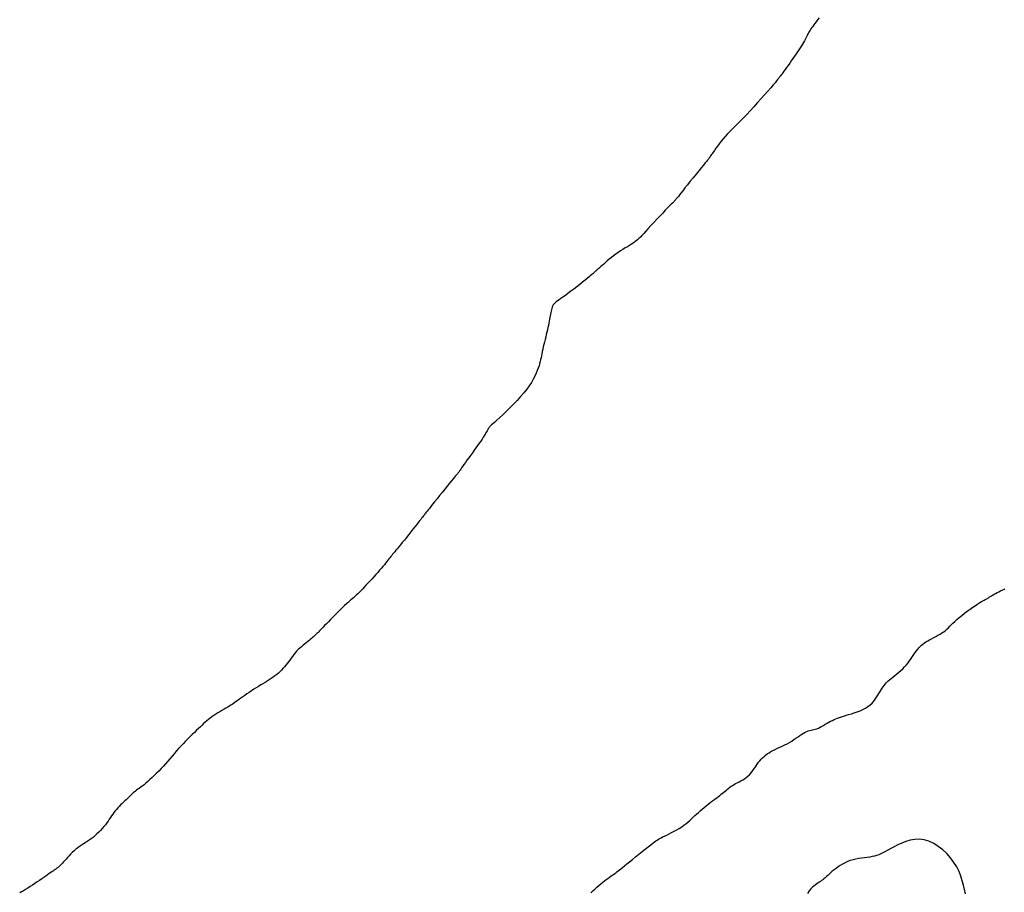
# Model space of a CAD drawing. Header units: millimetres. Extents: x 32690613 to 32693367, y 5343692 to 5344708.
# Tile 515 of 656: x 32692361 to 32692387, y 5344423 to 5344446. Entities that reach past the tile are written whole.
import ezdxf

# ---------------------------------------------------------------- set-up
doc = ezdxf.new("R2010")
doc.units = ezdxf.units.MM
doc.header["$LTSCALE"] = 20
doc.layers.add('02-DGM_HL_493.50', color=112, linetype='Continuous')

msp = doc.modelspace()

# ---------------------------------------------------------------- linework, layer by layer
at = {"layer": '02-DGM_HL_493.50', "elevation": 493.5, "flags": 128}
for points in [[(32692381.697, 5344446.153), (32692381.658, 5344446.101), (32692381.622, 5344446.053), (32692381.588, 5344446.009), (32692381.557, 5344445.969), (32692381.529, 5344445.932), (32692381.503, 5344445.898), (32692381.48, 5344445.866), (32692381.459, 5344445.835), (32692381.44, 5344445.805), (32692381.423, 5344445.776), (32692381.408, 5344445.747), (32692381.394, 5344445.717), (32692381.38, 5344445.686), (32692381.365, 5344445.654), (32692381.349, 5344445.62), (32692381.332, 5344445.584), (32692381.311, 5344445.546), (32692381.287, 5344445.504), (32692381.26, 5344445.46), (32692381.231, 5344445.414), (32692381.198, 5344445.364), (32692381.164, 5344445.312), (32692381.127, 5344445.258), (32692381.088, 5344445.201), (32692381.047, 5344445.142), (32692381.005, 5344445.081), (32692380.962, 5344445.02), (32692380.92, 5344444.958), (32692380.878, 5344444.899), (32692380.839, 5344444.842), (32692380.802, 5344444.79), (32692380.769, 5344444.743), (32692380.74, 5344444.704), (32692380.717, 5344444.672), (32692380.698, 5344444.647), (32692380.683, 5344444.628), (32692380.671, 5344444.614), (32692380.663, 5344444.604), (32692380.656, 5344444.597), (32692380.652, 5344444.592), (32692380.648, 5344444.587), (32692380.645, 5344444.583), (32692380.64, 5344444.576), (32692380.632, 5344444.565), (32692380.619, 5344444.548), (32692380.599, 5344444.523), (32692380.571, 5344444.488), (32692380.533, 5344444.442), (32692380.482, 5344444.382), (32692380.418, 5344444.308), (32692380.343, 5344444.22), (32692380.259, 5344444.124), (32692380.168, 5344444.021), (32692380.073, 5344443.915), (32692379.976, 5344443.808), (32692379.881, 5344443.704), (32692379.788, 5344443.606), (32692379.701, 5344443.516), (32692379.62, 5344443.433), (32692379.543, 5344443.357), (32692379.471, 5344443.286), (32692379.403, 5344443.218), (32692379.339, 5344443.153), (32692379.277, 5344443.089), (32692379.219, 5344443.025), (32692379.163, 5344442.96), (32692379.109, 5344442.894), (32692379.059, 5344442.829), (32692379.013, 5344442.767), (32692378.97, 5344442.708), (32692378.932, 5344442.654), (32692378.899, 5344442.606), (32692378.871, 5344442.565), (32692378.849, 5344442.532), (32692378.831, 5344442.506), (32692378.818, 5344442.487), (32692378.809, 5344442.473), (32692378.802, 5344442.463), (32692378.798, 5344442.457), (32692378.794, 5344442.452), (32692378.792, 5344442.449), (32692378.789, 5344442.446), (32692378.784, 5344442.44), (32692378.777, 5344442.432), (32692378.764, 5344442.417), (32692378.746, 5344442.395), (32692378.72, 5344442.364), (32692378.685, 5344442.321), (32692378.64, 5344442.266), (32692378.583, 5344442.196), (32692378.517, 5344442.114), (32692378.445, 5344442.025), (32692378.369, 5344441.932), (32692378.294, 5344441.838), (32692378.221, 5344441.747), (32692378.153, 5344441.663), (32692378.095, 5344441.589), (32692378.046, 5344441.527), (32692378.008, 5344441.478), (32692377.978, 5344441.439), (32692377.956, 5344441.409), (32692377.938, 5344441.387), (32692377.925, 5344441.369), (32692377.914, 5344441.356), (32692377.904, 5344441.344), (32692377.893, 5344441.334), (32692377.881, 5344441.322), (32692377.866, 5344441.307), (32692377.846, 5344441.288), (32692377.82, 5344441.263), (32692377.787, 5344441.23), (32692377.746, 5344441.189), (32692377.695, 5344441.136), (32692377.634, 5344441.072), (32692377.565, 5344440.998), (32692377.489, 5344440.918), (32692377.411, 5344440.834), (32692377.332, 5344440.749), (32692377.255, 5344440.666), (32692377.183, 5344440.588), (32692377.119, 5344440.518), (32692377.064, 5344440.457), (32692377.016, 5344440.406), (32692376.975, 5344440.363), (32692376.938, 5344440.325), (32692376.902, 5344440.292), (32692376.867, 5344440.262), (32692376.829, 5344440.234), (32692376.788, 5344440.205), (32692376.741, 5344440.175), (32692376.688, 5344440.143), (32692376.632, 5344440.109), (32692376.573, 5344440.074), (32692376.512, 5344440.037), (32692376.449, 5344439.998), (32692376.387, 5344439.957), (32692376.325, 5344439.914), (32692376.265, 5344439.87), (32692376.208, 5344439.824), (32692376.153, 5344439.779), (32692376.101, 5344439.734), (32692376.053, 5344439.691), (32692376.008, 5344439.651), (32692375.968, 5344439.614), (32692375.933, 5344439.582), (32692375.903, 5344439.555), (32692375.877, 5344439.532), (32692375.854, 5344439.514), (32692375.835, 5344439.498), (32692375.819, 5344439.485), (32692375.805, 5344439.473), (32692375.792, 5344439.462), (32692375.779, 5344439.451), (32692375.767, 5344439.44), (32692375.754, 5344439.427), (32692375.738, 5344439.412), (32692375.718, 5344439.393), (32692375.692, 5344439.37), (32692375.661, 5344439.343), (32692375.621, 5344439.309), (32692375.572, 5344439.268), (32692375.512, 5344439.22), (32692375.445, 5344439.167), (32692375.371, 5344439.109), (32692375.293, 5344439.049), (32692375.214, 5344438.988), (32692375.136, 5344438.929), (32692375.061, 5344438.873), (32692374.992, 5344438.823), (32692374.93, 5344438.778), (32692374.876, 5344438.74), (32692374.828, 5344438.706), (32692374.786, 5344438.676), (32692374.751, 5344438.649), (32692374.721, 5344438.622), (32692374.695, 5344438.596), (32692374.674, 5344438.57), (32692374.657, 5344438.541), (32692374.643, 5344438.511), (32692374.632, 5344438.478), (32692374.623, 5344438.443), (32692374.615, 5344438.407), (32692374.608, 5344438.368), (32692374.601, 5344438.326), (32692374.594, 5344438.283), (32692374.586, 5344438.237), (32692374.577, 5344438.189), (32692374.567, 5344438.138), (32692374.556, 5344438.085), (32692374.545, 5344438.03), (32692374.532, 5344437.973), (32692374.518, 5344437.913), (32692374.504, 5344437.851), (32692374.489, 5344437.787), (32692374.473, 5344437.721), (32692374.456, 5344437.655), (32692374.44, 5344437.588), (32692374.424, 5344437.523), (32692374.409, 5344437.458), (32692374.395, 5344437.396), (32692374.382, 5344437.336), (32692374.371, 5344437.28), (32692374.361, 5344437.227), (32692374.35, 5344437.175), (32692374.339, 5344437.123), (32692374.327, 5344437.071), (32692374.313, 5344437.017), (32692374.296, 5344436.96), (32692374.276, 5344436.899), (32692374.251, 5344436.833), (32692374.221, 5344436.762), (32692374.185, 5344436.686), (32692374.143, 5344436.606), (32692374.094, 5344436.522), (32692374.037, 5344436.434), (32692373.971, 5344436.341), (32692373.896, 5344436.245), (32692373.811, 5344436.146), (32692373.719, 5344436.045), (32692373.623, 5344435.945), (32692373.526, 5344435.848), (32692373.431, 5344435.755), (32692373.34, 5344435.669), (32692373.258, 5344435.592), (32692373.186, 5344435.526), (32692373.127, 5344435.472), (32692373.08, 5344435.43), (32692373.045, 5344435.397), (32692373.018, 5344435.373), (32692372.998, 5344435.355), (32692372.984, 5344435.341), (32692372.975, 5344435.33), (32692372.968, 5344435.321), (32692372.962, 5344435.312), (32692372.956, 5344435.301), (32692372.951, 5344435.289), (32692372.944, 5344435.275), (32692372.936, 5344435.258), (32692372.925, 5344435.238), (32692372.912, 5344435.214), (32692372.895, 5344435.186), (32692372.875, 5344435.152), (32692372.85, 5344435.114), (32692372.822, 5344435.071), (32692372.79, 5344435.024), (32692372.755, 5344434.972), (32692372.717, 5344434.917), (32692372.675, 5344434.857), (32692372.631, 5344434.795), (32692372.584, 5344434.729), (32692372.536, 5344434.662), (32692372.487, 5344434.594), (32692372.439, 5344434.527), (32692372.393, 5344434.463), (32692372.35, 5344434.403), (32692372.311, 5344434.348), (32692372.277, 5344434.301), (32692372.249, 5344434.261), (32692372.227, 5344434.229), (32692372.209, 5344434.203), (32692372.195, 5344434.182), (32692372.184, 5344434.166), (32692372.175, 5344434.152), (32692372.167, 5344434.141), (32692372.16, 5344434.132), (32692372.152, 5344434.122), (32692372.143, 5344434.11), (32692372.13, 5344434.096), (32692372.114, 5344434.077), (32692372.092, 5344434.052), (32692372.064, 5344434.018), (32692372.029, 5344433.976), (32692371.985, 5344433.922), (32692371.931, 5344433.857), (32692371.871, 5344433.782), (32692371.805, 5344433.701), (32692371.736, 5344433.616), (32692371.667, 5344433.53), (32692371.601, 5344433.447), (32692371.538, 5344433.369), (32692371.483, 5344433.3), (32692371.436, 5344433.241), (32692371.398, 5344433.193), (32692371.366, 5344433.152), (32692371.34, 5344433.119), (32692371.318, 5344433.091), (32692371.3, 5344433.067), (32692371.283, 5344433.046), (32692371.268, 5344433.026), (32692371.252, 5344433.005), (32692371.235, 5344432.983), (32692371.216, 5344432.958), (32692371.194, 5344432.93), (32692371.169, 5344432.898), (32692371.14, 5344432.86), (32692371.105, 5344432.816), (32692371.065, 5344432.764), (32692371.018, 5344432.705), (32692370.966, 5344432.64), (32692370.91, 5344432.57), (32692370.853, 5344432.498), (32692370.795, 5344432.426), (32692370.738, 5344432.355), (32692370.684, 5344432.289), (32692370.634, 5344432.227), (32692370.59, 5344432.173), (32692370.55, 5344432.126), (32692370.515, 5344432.084), (32692370.484, 5344432.046), (32692370.455, 5344432.012), (32692370.429, 5344431.98), (32692370.404, 5344431.95), (32692370.379, 5344431.92), (32692370.355, 5344431.888), (32692370.33, 5344431.856), (32692370.303, 5344431.822), (32692370.275, 5344431.786), (32692370.244, 5344431.747), (32692370.21, 5344431.705), (32692370.172, 5344431.66), (32692370.131, 5344431.611), (32692370.085, 5344431.558), (32692370.035, 5344431.501), (32692369.982, 5344431.443), (32692369.929, 5344431.384), (32692369.875, 5344431.325), (32692369.822, 5344431.267), (32692369.771, 5344431.212), (32692369.723, 5344431.16), (32692369.679, 5344431.113), (32692369.639, 5344431.07), (32692369.602, 5344431.031), (32692369.568, 5344430.995), (32692369.537, 5344430.962), (32692369.506, 5344430.932), (32692369.477, 5344430.904), (32692369.449, 5344430.878), (32692369.42, 5344430.853), (32692369.39, 5344430.828), (32692369.359, 5344430.802), (32692369.326, 5344430.774), (32692369.289, 5344430.743), (32692369.249, 5344430.709), (32692369.205, 5344430.668), (32692369.155, 5344430.622), (32692369.099, 5344430.569), (32692369.04, 5344430.51), (32692368.977, 5344430.448), (32692368.913, 5344430.383), (32692368.85, 5344430.319), (32692368.789, 5344430.256), (32692368.731, 5344430.196), (32692368.679, 5344430.142), (32692368.632, 5344430.094), (32692368.592, 5344430.053), (32692368.557, 5344430.016), (32692368.526, 5344429.985), (32692368.499, 5344429.957), (32692368.474, 5344429.931), (32692368.451, 5344429.908), (32692368.429, 5344429.886), (32692368.407, 5344429.865), (32692368.385, 5344429.843), (32692368.362, 5344429.821), (32692368.337, 5344429.799), (32692368.311, 5344429.776), (32692368.284, 5344429.752), (32692368.253, 5344429.727), (32692368.22, 5344429.7), (32692368.183, 5344429.671), (32692368.144, 5344429.641), (32692368.102, 5344429.608), (32692368.06, 5344429.574), (32692368.016, 5344429.538), (32692367.973, 5344429.499), (32692367.931, 5344429.459), (32692367.89, 5344429.417), (32692367.851, 5344429.372), (32692367.814, 5344429.327), (32692367.778, 5344429.28), (32692367.743, 5344429.232), (32692367.708, 5344429.185), (32692367.674, 5344429.137), (32692367.639, 5344429.09), (32692367.604, 5344429.045), (32692367.568, 5344429.001), (32692367.53, 5344428.958), (32692367.491, 5344428.917), (32692367.451, 5344428.877), (32692367.408, 5344428.838), (32692367.364, 5344428.801), (32692367.318, 5344428.764), (32692367.27, 5344428.729), (32692367.22, 5344428.695), (32692367.168, 5344428.661), (32692367.113, 5344428.628), (32692367.058, 5344428.594), (32692367, 5344428.56), (32692366.941, 5344428.525), (32692366.882, 5344428.489), (32692366.821, 5344428.451), (32692366.76, 5344428.412), (32692366.699, 5344428.371), (32692366.638, 5344428.33), (32692366.579, 5344428.289), (32692366.522, 5344428.249), (32692366.467, 5344428.21), (32692366.417, 5344428.174), (32692366.37, 5344428.141), (32692366.328, 5344428.111), (32692366.29, 5344428.085), (32692366.255, 5344428.06), (32692366.22, 5344428.037), (32692366.186, 5344428.014), (32692366.15, 5344427.991), (32692366.111, 5344427.968), (32692366.069, 5344427.942), (32692366.022, 5344427.914), (32692365.972, 5344427.884), (32692365.918, 5344427.853), (32692365.863, 5344427.82), (32692365.808, 5344427.786), (32692365.753, 5344427.751), (32692365.699, 5344427.716), (32692365.649, 5344427.681), (32692365.602, 5344427.647), (32692365.558, 5344427.613), (32692365.516, 5344427.578), (32692365.475, 5344427.542), (32692365.434, 5344427.504), (32692365.391, 5344427.464), (32692365.347, 5344427.422), (32692365.299, 5344427.376), (32692365.247, 5344427.327), (32692365.192, 5344427.274), (32692365.135, 5344427.219), (32692365.075, 5344427.161), (32692365.014, 5344427.1), (32692364.952, 5344427.038), (32692364.89, 5344426.974), (32692364.83, 5344426.909), (32692364.77, 5344426.843), (32692364.712, 5344426.777), (32692364.655, 5344426.71), (32692364.599, 5344426.644), (32692364.542, 5344426.577), (32692364.485, 5344426.511), (32692364.428, 5344426.445), (32692364.37, 5344426.38), (32692364.31, 5344426.315), (32692364.25, 5344426.252), (32692364.189, 5344426.191), (32692364.129, 5344426.132), (32692364.071, 5344426.076), (32692364.013, 5344426.024), (32692363.959, 5344425.975), (32692363.907, 5344425.931), (32692363.858, 5344425.891), (32692363.813, 5344425.855), (32692363.771, 5344425.823), (32692363.732, 5344425.794), (32692363.696, 5344425.768), (32692363.662, 5344425.743), (32692363.63, 5344425.72), (32692363.601, 5344425.696), (32692363.574, 5344425.673), (32692363.548, 5344425.65), (32692363.522, 5344425.626), (32692363.497, 5344425.602), (32692363.471, 5344425.576), (32692363.445, 5344425.549), (32692363.416, 5344425.521), (32692363.386, 5344425.492), (32692363.352, 5344425.46), (32692363.317, 5344425.427), (32692363.279, 5344425.392), (32692363.241, 5344425.356), (32692363.203, 5344425.318), (32692363.165, 5344425.279), (32692363.128, 5344425.239), (32692363.094, 5344425.197), (32692363.061, 5344425.155), (32692363.03, 5344425.112), (32692363, 5344425.067), (32692362.971, 5344425.022), (32692362.94, 5344424.975), (32692362.909, 5344424.928), (32692362.875, 5344424.88), (32692362.839, 5344424.832), (32692362.799, 5344424.782), (32692362.756, 5344424.733), (32692362.711, 5344424.683), (32692362.663, 5344424.635), (32692362.614, 5344424.588), (32692362.563, 5344424.542), (32692362.512, 5344424.499), (32692362.46, 5344424.459), (32692362.408, 5344424.422), (32692362.357, 5344424.388), (32692362.306, 5344424.355), (32692362.255, 5344424.323), (32692362.205, 5344424.291), (32692362.155, 5344424.258), (32692362.106, 5344424.223), (32692362.058, 5344424.185), (32692362.011, 5344424.144), (32692361.964, 5344424.1), (32692361.92, 5344424.055), (32692361.877, 5344424.01), (32692361.837, 5344423.966), (32692361.799, 5344423.923), (32692361.765, 5344423.884), (32692361.733, 5344423.848), (32692361.706, 5344423.818), (32692361.682, 5344423.792), (32692361.66, 5344423.77), (32692361.642, 5344423.752), (32692361.625, 5344423.736), (32692361.61, 5344423.723), (32692361.596, 5344423.712), (32692361.583, 5344423.702), (32692361.57, 5344423.692), (32692361.557, 5344423.683), (32692361.543, 5344423.672), (32692361.527, 5344423.661), (32692361.509, 5344423.648), (32692361.487, 5344423.633), (32692361.462, 5344423.615), (32692361.431, 5344423.594), (32692361.396, 5344423.569), (32692361.356, 5344423.54), (32692361.311, 5344423.508), (32692361.263, 5344423.474), (32692361.21, 5344423.437), (32692361.155, 5344423.399), (32692361.097, 5344423.359), (32692361.037, 5344423.319), (32692360.976, 5344423.278), (32692360.913, 5344423.237), (32692360.851, 5344423.197), (32692360.79, 5344423.159), (32692360.73, 5344423.122), (32692360.674, 5344423.088), (32692360.621, 5344423.058), (32692360.573, 5344423.031)], [(32692375.662, 5344423.033), (32692375.715, 5344423.082), (32692375.769, 5344423.131), (32692375.824, 5344423.179), (32692375.878, 5344423.226), (32692375.931, 5344423.27), (32692375.981, 5344423.312), (32692376.029, 5344423.349), (32692376.075, 5344423.384), (32692376.117, 5344423.415), (32692376.158, 5344423.444), (32692376.196, 5344423.471), (32692376.232, 5344423.496), (32692376.265, 5344423.519), (32692376.297, 5344423.542), (32692376.326, 5344423.564), (32692376.355, 5344423.586), (32692376.386, 5344423.61), (32692376.419, 5344423.637), (32692376.457, 5344423.668), (32692376.501, 5344423.703), (32692376.553, 5344423.745), (32692376.614, 5344423.795), (32692376.686, 5344423.852), (32692376.765, 5344423.916), (32692376.85, 5344423.984), (32692376.936, 5344424.053), (32692377.022, 5344424.121), (32692377.105, 5344424.187), (32692377.181, 5344424.247), (32692377.247, 5344424.299), (32692377.302, 5344424.342), (32692377.347, 5344424.377), (32692377.385, 5344424.405), (32692377.419, 5344424.428), (32692377.451, 5344424.449), (32692377.484, 5344424.467), (32692377.52, 5344424.486), (32692377.563, 5344424.508), (32692377.613, 5344424.532), (32692377.671, 5344424.56), (32692377.734, 5344424.591), (32692377.801, 5344424.624), (32692377.869, 5344424.66), (32692377.938, 5344424.697), (32692378.004, 5344424.736), (32692378.068, 5344424.776), (32692378.126, 5344424.817), (32692378.18, 5344424.858), (32692378.231, 5344424.9), (32692378.279, 5344424.942), (32692378.325, 5344424.985), (32692378.37, 5344425.028), (32692378.416, 5344425.072), (32692378.462, 5344425.115), (32692378.51, 5344425.159), (32692378.559, 5344425.202), (32692378.609, 5344425.245), (32692378.659, 5344425.287), (32692378.71, 5344425.328), (32692378.76, 5344425.369), (32692378.809, 5344425.408), (32692378.858, 5344425.445), (32692378.904, 5344425.48), (32692378.95, 5344425.514), (32692378.993, 5344425.546), (32692379.035, 5344425.577), (32692379.075, 5344425.607), (32692379.113, 5344425.636), (32692379.149, 5344425.664), (32692379.184, 5344425.691), (32692379.217, 5344425.719), (32692379.249, 5344425.745), (32692379.28, 5344425.772), (32692379.311, 5344425.798), (32692379.343, 5344425.823), (32692379.376, 5344425.848), (32692379.412, 5344425.872), (32692379.45, 5344425.895), (32692379.492, 5344425.918), (32692379.536, 5344425.941), (32692379.583, 5344425.964), (32692379.63, 5344425.989), (32692379.678, 5344426.016), (32692379.725, 5344426.045), (32692379.77, 5344426.077), (32692379.814, 5344426.113), (32692379.855, 5344426.153), (32692379.893, 5344426.197), (32692379.93, 5344426.243), (32692379.965, 5344426.291), (32692379.998, 5344426.34), (32692380.032, 5344426.389), (32692380.064, 5344426.436), (32692380.098, 5344426.482), (32692380.132, 5344426.525), (32692380.167, 5344426.565), (32692380.203, 5344426.603), (32692380.242, 5344426.639), (32692380.283, 5344426.673), (32692380.326, 5344426.705), (32692380.374, 5344426.736), (32692380.424, 5344426.766), (32692380.479, 5344426.795), (32692380.537, 5344426.824), (32692380.598, 5344426.852), (32692380.66, 5344426.881), (32692380.724, 5344426.911), (32692380.788, 5344426.942), (32692380.851, 5344426.974), (32692380.913, 5344427.008), (32692380.973, 5344427.045), (32692381.031, 5344427.083), (32692381.087, 5344427.12), (32692381.141, 5344427.158), (32692381.192, 5344427.193), (32692381.24, 5344427.226), (32692381.286, 5344427.254), (32692381.33, 5344427.278), (32692381.371, 5344427.297), (32692381.41, 5344427.311), (32692381.447, 5344427.321), (32692381.484, 5344427.33), (32692381.52, 5344427.338), (32692381.557, 5344427.346), (32692381.596, 5344427.357), (32692381.636, 5344427.37), (32692381.678, 5344427.388), (32692381.722, 5344427.409), (32692381.768, 5344427.433), (32692381.815, 5344427.459), (32692381.862, 5344427.486), (32692381.91, 5344427.513), (32692381.957, 5344427.54), (32692382.003, 5344427.565), (32692382.049, 5344427.589), (32692382.094, 5344427.61), (32692382.14, 5344427.63), (32692382.187, 5344427.649), (32692382.237, 5344427.668), (32692382.29, 5344427.686), (32692382.348, 5344427.705), (32692382.41, 5344427.724), (32692382.479, 5344427.744), (32692382.551, 5344427.766), (32692382.627, 5344427.79), (32692382.704, 5344427.816), (32692382.78, 5344427.844), (32692382.854, 5344427.877), (32692382.923, 5344427.912), (32692382.988, 5344427.953), (32692383.045, 5344427.997), (32692383.096, 5344428.045), (32692383.141, 5344428.096), (32692383.181, 5344428.148), (32692383.217, 5344428.201), (32692383.25, 5344428.253), (32692383.28, 5344428.304), (32692383.309, 5344428.352), (32692383.336, 5344428.397), (32692383.363, 5344428.439), (32692383.391, 5344428.478), (32692383.419, 5344428.516), (32692383.449, 5344428.552), (32692383.482, 5344428.588), (32692383.518, 5344428.624), (32692383.558, 5344428.66), (32692383.602, 5344428.697), (32692383.649, 5344428.735), (32692383.7, 5344428.775), (32692383.751, 5344428.817), (32692383.804, 5344428.86), (32692383.857, 5344428.906), (32692383.908, 5344428.954), (32692383.957, 5344429.004), (32692384.004, 5344429.057), (32692384.048, 5344429.112), (32692384.089, 5344429.168), (32692384.129, 5344429.224), (32692384.166, 5344429.279), (32692384.202, 5344429.333), (32692384.236, 5344429.383), (32692384.27, 5344429.43), (32692384.303, 5344429.472), (32692384.336, 5344429.511), (32692384.369, 5344429.546), (32692384.404, 5344429.578), (32692384.44, 5344429.608), (32692384.479, 5344429.637), (32692384.521, 5344429.665), (32692384.567, 5344429.693), (32692384.617, 5344429.721), (32692384.671, 5344429.749), (32692384.726, 5344429.778), (32692384.782, 5344429.808), (32692384.838, 5344429.838), (32692384.893, 5344429.869), (32692384.945, 5344429.901), (32692384.993, 5344429.933), (32692385.036, 5344429.967), (32692385.076, 5344430.002), (32692385.114, 5344430.038), (32692385.152, 5344430.076), (32692385.192, 5344430.117), (32692385.235, 5344430.16), (32692385.283, 5344430.207), (32692385.337, 5344430.256), (32692385.399, 5344430.309), (32692385.468, 5344430.365), (32692385.54, 5344430.421), (32692385.614, 5344430.477), (32692385.688, 5344430.531), (32692385.76, 5344430.582), (32692385.827, 5344430.629), (32692385.889, 5344430.67), (32692385.942, 5344430.704), (32692385.987, 5344430.731), (32692386.025, 5344430.753), (32692386.058, 5344430.771), (32692386.085, 5344430.785), (32692386.108, 5344430.796), (32692386.127, 5344430.805), (32692386.144, 5344430.813), (32692386.158, 5344430.82), (32692386.171, 5344430.828), (32692386.184, 5344430.835), (32692386.196, 5344430.843), (32692386.209, 5344430.852), (32692386.222, 5344430.861), (32692386.238, 5344430.871), (32692386.256, 5344430.883), (32692386.276, 5344430.896), (32692386.3, 5344430.911), (32692386.328, 5344430.928), (32692386.361, 5344430.946), (32692386.399, 5344430.966), (32692386.443, 5344430.988), (32692386.494, 5344431.012), (32692386.552, 5344431.037), (32692386.617, 5344431.065)], [(32692385.564, 5344423.009), (32692385.538, 5344423.118), (32692385.512, 5344423.233), (32692385.481, 5344423.35), (32692385.444, 5344423.471), (32692385.397, 5344423.593), (32692385.337, 5344423.716), (32692385.262, 5344423.837), (32692385.174, 5344423.956), (32692385.074, 5344424.068), (32692384.965, 5344424.17), (32692384.848, 5344424.261), (32692384.726, 5344424.337), (32692384.601, 5344424.395), (32692384.475, 5344424.433), (32692384.349, 5344424.448), (32692384.226, 5344424.443), (32692384.106, 5344424.423), (32692383.99, 5344424.389), (32692383.88, 5344424.347), (32692383.776, 5344424.3), (32692383.681, 5344424.251), (32692383.594, 5344424.204), (32692383.517, 5344424.161), (32692383.449, 5344424.124), (32692383.386, 5344424.092), (32692383.329, 5344424.065), (32692383.273, 5344424.041), (32692383.218, 5344424.021), (32692383.162, 5344424.004), (32692383.102, 5344423.99), (32692383.038, 5344423.978), (32692382.969, 5344423.968), (32692382.897, 5344423.958), (32692382.822, 5344423.948), (32692382.747, 5344423.936), (32692382.671, 5344423.922), (32692382.596, 5344423.905), (32692382.522, 5344423.884), (32692382.452, 5344423.858), (32692382.384, 5344423.827), (32692382.32, 5344423.793), (32692382.258, 5344423.757), (32692382.2, 5344423.719), (32692382.145, 5344423.679), (32692382.094, 5344423.64), (32692382.047, 5344423.601), (32692382.003, 5344423.564), (32692381.963, 5344423.528), (32692381.926, 5344423.493), (32692381.891, 5344423.461), (32692381.858, 5344423.431), (32692381.826, 5344423.403), (32692381.795, 5344423.377), (32692381.765, 5344423.354), (32692381.734, 5344423.333), (32692381.703, 5344423.313), (32692381.671, 5344423.293), (32692381.638, 5344423.271), (32692381.602, 5344423.245), (32692381.565, 5344423.215), (32692381.525, 5344423.178), (32692381.481, 5344423.134), (32692381.435, 5344423.081), (32692381.388, 5344423.019)]]:
    msp.add_lwpolyline(points, dxfattribs=at)

doc.saveas('drawing.dxf')
